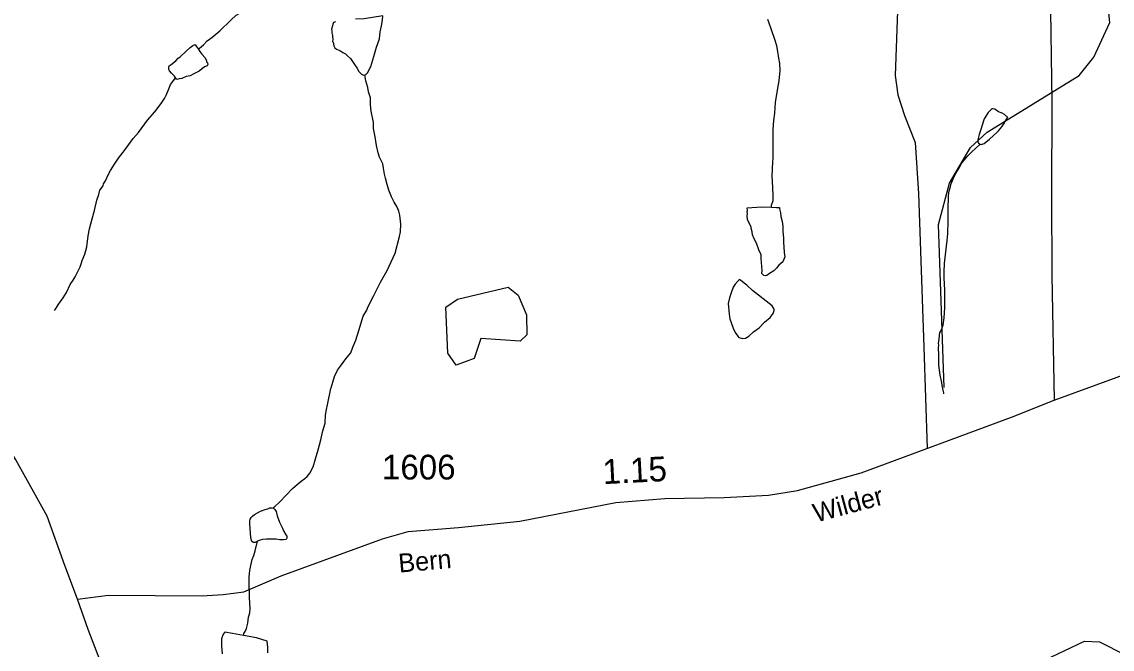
# Model space of a CAD drawing. Extents: x 2126262 to 2293712, y 749403 to 919119.
# Drawn here: x 2210792 to 2216301, y 823918 to 827089 of the extents above; entities that cross this region are included whole.
import ezdxf

# ---------------------------------------------------------------- set-up
doc = ezdxf.new("R2010")
doc.units = 0
for name, color, linetype in [('Exist Hydrographic Creek Single Shore', 7, 'Continuous'), ('Exist Hydrographic Misc Water Feature', 7, 'Continuous'), ('Exist Hydrographic Pond Under 1500 Sq Ft', 7, 'Continuous'), ('Exist Road Non-System Type 51', 7, 'Continuous'), ('Exist Road Primary NC Attributed', 7, 'Continuous'), ('Exist Road Secondary Mileage Hundredths English Label', 7, 'Continuous'), ('Exist Road Secondary Type 51 Attributed', 7, 'Continuous'), ('Exist Road Secondary Type 51 Label', 7, 'Continuous'), ('Exist Road Secondary Type 51 Number Label', 7, 'Continuous')]:
    doc.layers.add(name, color=color, linetype=linetype)

msp = doc.modelspace()

# ---------------------------------------------------------------- linework, layer by layer
at = {"layer": 'Exist Hydrographic Creek Single Shore'}
for points in [[(2215452.6, 825239.9), (2215422.6, 826063.9), (2215478.6, 826272.7), (2215585.6, 826454.2), (2215668.5, 826531.2), (2216133.5, 826816.8), (2216207.6, 826910.5), (2216289.6, 827085.9), (2216262.5, 827352.2), (2216203.5, 827527.2), (2216043.5, 827733.9), (2215992.5, 827876), (2216008.5, 828049.6), (2216312.5, 828650.1), (2216461.6, 828820.9), (2216701.5, 828963.6), (2216925.4, 829139.3), (2216990.4, 829331.5), (2216955.6, 829565.2), (2216745.6, 829854.9), (2216744.6, 830022.2), (2216851.6, 830180.7)], [(2211683.8, 826952.3), (2211687.9, 826954.3), (2211699.6, 826964.4), (2211709.6, 826972.5), (2211727.7, 826992.6), (2211751.4, 827008.8), (2211793.1, 827043), (2211848.6, 827097.4), (2211874.7, 827121.6), (2211912.4, 827141.9), (2211936.4, 827156), (2211958.1, 827168.2), (2211984.2, 827182.4), (2212024, 827206.6), (2212067.6, 827230.9), (2212123.6, 827257.3), (2212169.3, 827275.6), (2212223.1, 827303.9), (2212257.1, 827310.2), (2212267.1, 827318.3), (2212284.8, 827332.4), (2212330.5, 827364.7), (2212360.7, 827382.8), (2212378.7, 827393)], [(2214580.3, 826152.6), (2214580.1, 826162.6), (2214588.1, 826184.7), (2214587.9, 826212.7), (2214585.7, 826248.6), (2214585.3, 826282.6), (2214583.2, 826308.6), (2214586.7, 826380.6), (2214588.5, 826398.6), (2214588.3, 826430.6), (2214588.1, 826476.6), (2214587.5, 826544.5), (2214591.4, 826590.6), (2214597.2, 826626.6), (2214600.6, 826680.6), (2214612.1, 826752.6), (2214617.9, 826790.7), (2214623.6, 826842.7), (2214621.3, 826878.7), (2214617, 826904.6), (2214610.9, 826938.6), (2214606.6, 826966.5), (2214598.4, 826994.5), (2214578.1, 827052.3), (2214561.9, 827100.2)], [(2210957.1, 825629.8), (2210963, 825635.8), (2210971, 825649.9), (2210975.1, 825657.9), (2210986.8, 825675.9), (2211000.5, 825694), (2211018.6, 825720.1), (2211036.4, 825760.3), (2211052, 825782.3), (2211061.9, 825800.4), (2211087.7, 825850.6), (2211093.4, 825870.6), (2211097.3, 825882.6), (2211111.1, 825914.7), (2211120.9, 825950.8), (2211126.6, 826006.8), (2211134.4, 826042.8), (2211147.8, 826092.9), (2211159.7, 826135), (2211171.3, 826187), (2211181.2, 826215.1), (2211186.9, 826237.2), (2211202.9, 826259.2), (2211204.6, 826269.3), (2211214.6, 826285.4), (2211228.4, 826315.4), (2211240, 826337.5), (2211259.9, 826369.6), (2211279.8, 826399.7), (2211303.6, 826429.9), (2211319.4, 826450), (2211355.1, 826498.2), (2211380.9, 826528.4), (2211426.4, 826590.7), (2211464.2, 826632.9), (2211495.9, 826675.1), (2211513.6, 826701.2), (2211523.4, 826721.3), (2211535.3, 826749.3), (2211543.1, 826771.4), (2211554.8, 826787.5), (2211568.9, 826805.6)], [(2212063.5, 824629.8), (2212067.6, 824635.8), (2212095.3, 824662), (2212127.1, 824696.2), (2212158.9, 824730.4), (2212182.9, 824750.5), (2212202.6, 824766.6), (2212222.7, 824780.8), (2212234.5, 824790.9), (2212246.4, 824807), (2212264.1, 824839.1), (2212275.8, 824879.2), (2212289.7, 824925.2), (2212303.4, 824975.3), (2212312.9, 825021.3), (2212324.6, 825059.4), (2212326.4, 825101.4), (2212332.1, 825129.5), (2212336, 825153.5), (2212353.3, 825235.5), (2212355.3, 825239.6), (2212371.1, 825295.7), (2212386.9, 825327.8), (2212402.7, 825347.9), (2212428.3, 825386.1), (2212454.2, 825416.1), (2212463.8, 825444.2), (2212479.6, 825480.3), (2212495.4, 825528.4), (2212516.9, 825600.5), (2212534.5, 825630.7), (2212540.7, 825646.7), (2212570, 825704.9), (2212603.6, 825773.1), (2212637.1, 825831.3), (2212678.7, 825919.5), (2212700, 826003.7), (2212706, 826027.7), (2212707.6, 826065.7), (2212701.4, 826111.7), (2212697.1, 826131.6), (2212686.9, 826155.6), (2212672.9, 826177.4), (2212660.6, 826203.3), (2212646.3, 826237.2), (2212638.1, 826267.2), (2212629.9, 826299.1), (2212623.9, 826319), (2212619.6, 826349), (2212615.3, 826371), (2212609.4, 826384.9), (2212599.3, 826404.9), (2212593.2, 826426.8), (2212584.8, 826462.7), (2212576.6, 826506.7), (2212568.4, 826548.6), (2212568.2, 826580.5), (2212557.7, 826636.5), (2212553.4, 826668.4), (2212553.2, 826704.4), (2212543.1, 826734.4), (2212540.9, 826756.3), (2212530.6, 826790.2), (2212524.3, 826820.2)]]:
    msp.add_lwpolyline(points, dxfattribs=at)
at = {"layer": 'Exist Hydrographic Misc Water Feature'}
for points in [[(2212376.6, 827089.1), (2212366.6, 827085), (2212362.7, 827077), (2212360.9, 827069), (2212356.8, 827050.9), (2212358.8, 827041), (2212359, 827033), (2212361.1, 827019), (2212361.1, 827015), (2212363.1, 826999), (2212361.3, 826989), (2212365.4, 826985), (2212369.3, 826967.1), (2212373.6, 826957.1), (2212381.6, 826951.2), (2212399.6, 826943.3), (2212413.6, 826933.4), (2212427.7, 826927.5), (2212438, 826917.5), (2212451.9, 826903.7), (2212466, 826883.8), (2212476.1, 826867.9), (2212486.1, 826853.9), (2212492.3, 826840), (2212508.3, 826824.1), (2212518.3, 826818.2), (2212524.3, 826820.2)], [(2212524.3, 826820.2), (2212528.4, 826820.2), (2212538.4, 826830.3), (2212556.1, 826862.4), (2212569.8, 826912.5), (2212583.3, 826960.5), (2212599.1, 827002.7), (2212602.8, 827038.7), (2212608.6, 827068.7), (2212612.7, 827086.8), (2212614.3, 827102.7), (2212616.4, 827114.7), (2212616.4, 827118.7), (2212522.4, 827104), (2212478.4, 827101.8)], [(2211568.9, 826805.6), (2211562.8, 826813.5), (2211548.6, 826829.4), (2211538.6, 826841.4), (2211534.7, 826849.4), (2211534.7, 826857.4), (2211536.3, 826865.3), (2211546.4, 826873.4), (2211570.4, 826891.5), (2211582.1, 826905.6), (2211592.1, 826911.7), (2211621.8, 826939.9), (2211641.9, 826958), (2211655.7, 826968.1), (2211667.6, 826974.2), (2211673.5, 826966.2), (2211683.8, 826952.3)], [(2211683.8, 826952.3), (2211691.8, 826938.4), (2211701.8, 826924.5), (2211718, 826906.6), (2211726, 826890.7), (2211726, 826886.7), (2211730.3, 826880.7), (2211732.4, 826872.7), (2211728.3, 826866.7), (2211714.3, 826860.6), (2211688.7, 826838.4), (2211660.6, 826826.2), (2211642.8, 826816.1), (2211622.9, 826812), (2211600.9, 826801.8), (2211586.8, 826799.7), (2211574.9, 826797.6), (2211568.9, 826805.6)], [(2215744.6, 826626.5), (2215726.6, 826634.4), (2215708.3, 826646.3), (2215698.3, 826648.2), (2215692.3, 826648.1), (2215674.7, 826630.1), (2215654.8, 826598), (2215635.3, 826539.8), (2215629.4, 826519.7), (2215623.6, 826499.7), (2215621.6, 826491.7), (2215621.6, 826479.7), (2215627.5, 826473.8), (2215633.7, 826469.8)], [(2215633.7, 826469.8), (2215637.6, 826467.8), (2215643.5, 826469.9), (2215653.6, 826474), (2215681.7, 826496.1), (2215701.4, 826514.2), (2215717.4, 826528.4), (2215727.2, 826538.4), (2215743.2, 826558.5), (2215752.8, 826572.6), (2215764.9, 826594.7), (2215772.9, 826604.7), (2215756.5, 826620.6), (2215744.6, 826626.5)], [(2215450.6, 825209), (2215450.4, 825213), (2215446.3, 825226.9), (2215442.2, 825250.9), (2215440.1, 825264.9), (2215431.9, 825302.8), (2215425.6, 825352.7), (2215425.4, 825384.7), (2215425.2, 825406.8), (2215422.9, 825438.8), (2215424.9, 825456.7), (2215422.9, 825462.7), (2215426.6, 825484.7), (2215428.4, 825502.7), (2215430.3, 825518.7), (2215434.4, 825524.7), (2215446.1, 825554.9), (2215451.8, 825592.8), (2215455.7, 825642.9), (2215455.1, 825690.9), (2215454.9, 825734.8), (2215452.4, 825792.8), (2215452.4, 825824.8), (2215453.9, 825866.8), (2215459.6, 825926.8), (2215467.2, 825982.8), (2215470.9, 826016.9), (2215472.3, 826080.8), (2215472.1, 826138.8), (2215473.5, 826210.8), (2215477.4, 826234.8), (2215483.4, 826254.9), (2215485, 826266.9), (2215498.8, 826298.9), (2215508.8, 826321), (2215528.7, 826353.1), (2215538.3, 826371.2), (2215572.2, 826411.4), (2215590, 826429.5), (2215633.7, 826469.8)], [(2214580.3, 826152.6), (2214604.3, 826150.8), (2214620.3, 826150.9), (2214620.3, 826143), (2214624.4, 826122.9), (2214626.7, 826105), (2214632.8, 826079.1), (2214636.9, 826055), (2214637.1, 826029), (2214639.4, 825997.1), (2214639.6, 825973.1), (2214641.7, 825951.1), (2214643.9, 825923.2), (2214646.2, 825901.2), (2214636.1, 825875.1), (2214616.4, 825859), (2214604.3, 825842.9), (2214590.6, 825830.8), (2214568.7, 825816.7), (2214556.6, 825806.6), (2214550.6, 825804.6), (2214540.6, 825806.5), (2214530.5, 825816.4), (2214532.6, 825832.4), (2214528.1, 825892.4), (2214527.8, 825910.4), (2214516, 825936.3), (2214503.7, 825970.2), (2214491.3, 825992), (2214483.3, 826012), (2214481.1, 826028), (2214477.2, 826046), (2214477.2, 826052), (2214464.9, 826073.8), (2214458.9, 826089.8), (2214456.7, 826107.8), (2214458.5, 826119.8), (2214456.7, 826129.8), (2214458.3, 826135.8), (2214456.3, 826147.8), (2214528.5, 826154.3), (2214580.3, 826152.6)], [(2214483.3, 825730.1), (2214455.1, 825757.9), (2214441.1, 825767.8), (2214430.9, 825775.8), (2214424.9, 825781.6), (2214419, 825785.7), (2214414.9, 825783.6), (2214408.9, 825777.6), (2214395.2, 825763.5), (2214385.1, 825747.4), (2214375.3, 825719.4), (2214367.7, 825693.3), (2214359.9, 825665.3), (2214366.1, 825611.4), (2214368.3, 825587.4), (2214376.3, 825569.4), (2214386.6, 825539.5), (2214396.8, 825517.6), (2214408.9, 825499.7), (2214414.9, 825493.8), (2214428.8, 825489.8), (2214432.9, 825487.9), (2214448.9, 825490), (2214464.9, 825500.1), (2214488.7, 825522.3), (2214516.6, 825542.4), (2214544.5, 825570.6), (2214572.1, 825594.8), (2214588.1, 825614.8), (2214593.9, 825628.9), (2214593.9, 825636.9), (2214583.8, 825652.9), (2214483.3, 825730.1)], [(2211982.9, 824463.3), (2211970.8, 824457.2), (2211962.8, 824457.2), (2211956.9, 824461.1), (2211952.8, 824467), (2211948.9, 824483), (2211946.7, 824505), (2211946.4, 824528.9), (2211944.4, 824551), (2211944.2, 824565), (2211946, 824575), (2211950.1, 824583), (2211958.1, 824591), (2211967.8, 824599.1), (2211997.9, 824615.3), (2212025.8, 824625.5), (2212035.6, 824627.6), (2212045.7, 824631.7), (2212057.6, 824631.7), (2212063.5, 824629.8)], [(2212063.5, 824629.8), (2212069.9, 824623.8), (2212077.9, 824613.8), (2212081.8, 824591.9), (2212094.1, 824560), (2212100.4, 824546), (2212108.4, 824530.1), (2212114.4, 824516.2), (2212126.7, 824496.2), (2212130.6, 824488.3), (2212130.6, 824478.3), (2212126.9, 824472.3), (2212114.8, 824470.1), (2212094.9, 824470), (2212076.9, 824473.9), (2212028.9, 824473.6), (2212008.8, 824471.5), (2211996.9, 824469.3), (2211982.9, 824463.3)], [(2211912.2, 823986.9), (2211914, 823996.9), (2211920.2, 824007), (2211927.8, 824023), (2211933.9, 824049.1), (2211937.6, 824079.1), (2211943.4, 824101.1), (2211945.4, 824123.1), (2211943, 824179.1), (2211942.5, 824209.1), (2211940.7, 824225), (2211940.3, 824253), (2211940.1, 824283), (2211943.8, 824315), (2211949.9, 824341.1), (2211955.7, 824371.1), (2211963.5, 824391.1), (2211971.1, 824415.2), (2211982.9, 824463.3)], [(2214457.7, 823466.2), (2214681.6, 823507.4), (2214806.6, 823550.8), (2215079.6, 823751.8), (2215187.6, 823795.5), (2215396.6, 823804.3), (2215521.5, 823782.1), (2215862.5, 823817.7), (2216161.6, 823959.1), (2216236.5, 823954.3), (2216629.6, 823755.9), (2216837.5, 823781.1), (2217144.7, 823899.4), (2217318.5, 824053.2), (2217474.6, 824351.8), (2217641.5, 824430.4), (2218016.5, 824383.3), (2218191.7, 824307.5), (2218725.6, 824227.6)], [(2211912.2, 823986.9), (2211856, 823996.5), (2211818.1, 824004.3), (2211810.1, 823994.2), (2211800.4, 823970.1), (2211800.4, 823956.1), (2211800.7, 823936.2), (2211805, 823894.2)], [(2212034.8, 823899.8), (2212034.6, 823927.8), (2212032.4, 823957.8), (2211978.4, 823975.4), (2211912.2, 823986.9)]]:
    msp.add_lwpolyline(points, dxfattribs=at)
at = {"layer": 'Exist Hydrographic Pond Under 1500 Sq Ft'}
msp.add_lwpolyline([(2212986.6, 825353.3), (2212944.6, 825413.2), (2212934.5, 825646.3), (2212992.5, 825687.7), (2213249.5, 825748), (2213300.5, 825707.6), (2213342.6, 825608.3), (2213343.6, 825506.6), (2213310.6, 825474.5), (2213110.5, 825488.5), (2213077.6, 825387.5), (2212986.6, 825353.3)], dxfattribs=at)
at = {"layer": 'Exist Road Non-System Type 51'}
for points in [[(2215257.4, 828011.8), (2215349.5, 828076.1), (2215438.8, 828112.4), (2215480.6, 828109.6), (2215555.9, 828056.5), (2215701, 827939.2), (2215840.5, 827810.8), (2215924.3, 827696.3), (2215957.4, 827619.1), (2215982.5, 827507.4), (2215988.1, 827261.7), (2215996.4, 826684.8), (2215993.6, 826210.1), (2215996, 825806.5), (2216007.2, 825177)], [(2215257.4, 828011.8), (2215224.1, 827378.3), (2215204.4, 826816.5), (2215218.4, 826718.8), (2215251.9, 826615.5), (2215304.9, 826478.6), (2215321.6, 826221.7), (2215349.5, 825444.5), (2215365.5, 824932.7)]]:
    msp.add_lwpolyline(points, dxfattribs=at)
at = {"layer": 'Exist Road Primary NC Attributed'}
for points in [[(2211074.2, 824170.9), (2211009.6, 824341.1), (2210920.3, 824589.6), (2210761.9, 824875.5), (2210527.5, 825266.4), (2210290.6, 825670.2), (2210139.9, 825938.3), (2209929.3, 826361.4), (2209814.9, 826607.1), (2209756, 826735)], [(2211733.2, 822735.3), (2211621.3, 822945.5), (2211501.4, 823159.1), (2211343, 823472.6), (2211259.3, 823675.1), (2211127.5, 824017.8), (2211074.2, 824170.9)]]:
    msp.add_lwpolyline(points, dxfattribs=at)
at = {"layer": 'Exist Road Secondary Type 51 Attributed'}
msp.add_lwpolyline([(2211074.2, 824170.9), (2211229.4, 824191), (2211700.9, 824188.2), (2211809.7, 824193.7), (2211913, 824207.7), (2212102.7, 824288.7), (2212614.9, 824475), (2212744.6, 824512.7), (2212998.5, 824532.2), (2213308.2, 824565.7), (2213793, 824658.6), (2214041.4, 824679.5), (2214340.6, 824684.4), (2214565.2, 824697), (2214710.3, 824720.7), (2215031.9, 824809.4), (2215791.6, 825090.7), (2216007.2, 825177), (2216538.6, 825370.7), (2216914.6, 825515.2)], dxfattribs=at)

# ---------------------------------------------------------------- texts
at = {"layer": 'Exist Road Secondary Mileage Hundredths English Label'}
msp.add_text('1.15', height=125, rotation=2.9087, dxfattribs=at).set_placement((2213728.9, 824751.7))
at = {"layer": 'Exist Road Secondary Type 51 Label'}
for s, rotation, p in [('Wilder', 15.0883, (2214804.5, 824557.5)), ('Bern', 5.0708, (2212698.7, 824304.7))]:
    msp.add_text(s, height=95, rotation=rotation, dxfattribs=at).set_placement(p)
at = {"layer": 'Exist Road Secondary Type 51 Number Label'}
msp.add_text('1606', height=125, dxfattribs=at).set_placement((2212611.6, 824775.5))

doc.saveas('drawing.dxf')
